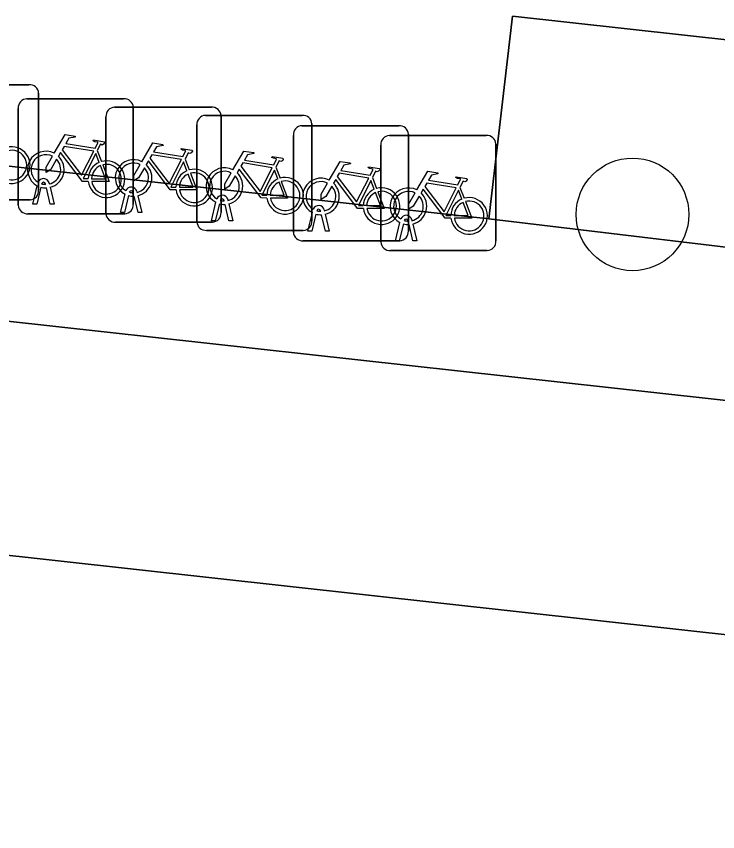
# Model space of a CAD drawing. Extents: x 162026 to 163502, y 387295 to 388169.
# Drawn here: x 162399.63 to 162405.72, y 387532.77 to 387539.85 of the extents above; entities that cross this region are included whole.
import ezdxf

# ---------------------------------------------------------------- set-up
doc = ezdxf.new("R2010")
doc.units = 0
for name, color, linetype in [('IMGEO_Boom', 7, 'Continuous'), ('IMGEO_Fietsenrek', 7, 'Continuous'), ('IMGEO_Groenvoorziening', 7, 'Continuous'), ('IMGEO_Rijbaan_lokaal_gesloten', 7, 'Continuous'), ('IMGEO_Rijbaan_lokaal_open', 7, 'Continuous'), ('IMGEO_Voetpad_open', 7, 'Continuous')]:
    doc.layers.add(name, color=color, linetype=linetype)

msp = doc.modelspace()

# ---------------------------------------------------------------- linework, layer by layer
at = {"layer": 'IMGEO_Boom'}
msp.add_circle((162404.983, 387538.129), 0.4892, dxfattribs=at)
at = {"layer": 'IMGEO_Fietsenrek'}
for p, q in [((162398.9009, 387539.2555), (162399.7418, 387539.2555)), ((162399.7418, 387539.2555), (162398.9009, 387539.2555)), ((162399.8255, 387539.1811), (162399.8255, 387538.3402)), ((162399.8255, 387538.3402), (162399.8255, 387539.1811)), ((162399.7229, 387539.1335), (162400.5638, 387539.1335)), ((162400.5638, 387539.1335), (162399.7229, 387539.1335)), ((162399.6485, 387538.2089), (162399.6485, 387539.0498)), ((162399.6485, 387539.0498), (162399.6485, 387538.2089)), ((162400.4849, 387539.0605), (162401.3258, 387539.0605)), ((162401.3258, 387539.0605), (162400.4849, 387539.0605)), ((162400.6475, 387539.0591), (162400.6475, 387538.2182)), ((162400.6475, 387538.2182), (162400.6475, 387539.0591)), ((162400.4105, 387538.1359), (162400.4105, 387538.9768)), ((162400.4105, 387538.9768), (162400.4105, 387538.1359)), ((162401.2739, 387538.9895), (162402.1148, 387538.9895)), ((162402.1148, 387538.9895), (162401.2739, 387538.9895)), ((162401.4095, 387538.9861), (162401.4095, 387538.1452)), ((162401.4095, 387538.1452), (162401.4095, 387538.9861)), ((162401.1995, 387538.0649), (162401.1995, 387538.9058)), ((162401.1995, 387538.9058), (162401.1995, 387538.0649)), ((162402.1119, 387538.8995), (162402.9528, 387538.8995)), ((162402.9528, 387538.8995), (162402.1119, 387538.8995)), ((162402.1985, 387538.9151), (162402.1985, 387538.0742)), ((162402.1985, 387538.0742), (162402.1985, 387538.9151)), ((162402.0375, 387537.9749), (162402.0375, 387538.8158)), ((162402.0375, 387538.8158), (162402.0375, 387537.9749)), ((162402.8719, 387538.8145), (162403.7128, 387538.8145)), ((162403.7128, 387538.8145), (162402.8719, 387538.8145)), ((162403.0365, 387538.8251), (162403.0365, 387537.9842)), ((162403.0365, 387537.9842), (162403.0365, 387538.8251)), ((162402.7975, 387537.8899), (162402.7975, 387538.7308)), ((162402.7975, 387538.7308), (162402.7975, 387537.8899)), ((162403.7965, 387538.7401), (162403.7965, 387537.8992)), ((162403.7965, 387537.8992), (162403.7965, 387538.7401)), ((162400.3352, 387538.6832), (162400.3715, 387538.588)), ((162401.0972, 387538.6102), (162401.1335, 387538.515)), ((162401.8862, 387538.5392), (162401.9225, 387538.444)), ((162402.7242, 387538.4492), (162402.7605, 387538.354)), ((162399.7755, 387538.2183), (162399.8138, 387538.3783)), ((162399.8442, 387538.3661), (162399.8089, 387538.2183)), ((162399.8859, 387538.3899), (162399.8849, 387538.3942)), ((162399.927, 387538.2183), (162399.8931, 387538.36)), ((162399.9166, 387538.4014), (162399.9184, 387538.3935)), ((162399.9254, 387538.3643), (162399.9604, 387538.2183)), ((162403.4842, 387538.3642), (162403.5205, 387538.269)), ((162400.5375, 387538.1453), (162400.5758, 387538.3053)), ((162400.6062, 387538.2931), (162400.5709, 387538.1453)), ((162400.6479, 387538.3169), (162400.6469, 387538.3212)), ((162400.689, 387538.1453), (162400.6551, 387538.287)), ((162400.6786, 387538.3284), (162400.6804, 387538.3205)), ((162400.6874, 387538.2913), (162400.7224, 387538.1453)), ((162399.7511, 387538.2565), (162398.9102, 387538.2565)), ((162398.9102, 387538.2565), (162399.7511, 387538.2565)), ((162399.8089, 387538.2183), (162399.7755, 387538.2183)), ((162399.9604, 387538.2183), (162399.927, 387538.2183)), ((162401.3265, 387538.0743), (162401.3648, 387538.2343)), ((162401.3952, 387538.2221), (162401.3599, 387538.0743)), ((162401.4369, 387538.2459), (162401.4359, 387538.2502)), ((162401.478, 387538.0743), (162401.4441, 387538.216)), ((162401.4676, 387538.2574), (162401.4694, 387538.2495)), ((162401.4764, 387538.2203), (162401.5114, 387538.0743)), ((162400.5709, 387538.1453), (162400.5375, 387538.1453)), ((162400.7224, 387538.1453), (162400.689, 387538.1453)), ((162402.1645, 387537.9843), (162402.2028, 387538.1443)), ((162402.2749, 387538.1559), (162402.2739, 387538.1602)), ((162402.3056, 387538.1674), (162402.3074, 387538.1595)), ((162400.5731, 387538.1345), (162399.7322, 387538.1345)), ((162399.7322, 387538.1345), (162400.5731, 387538.1345)), ((162401.3599, 387538.0743), (162401.3265, 387538.0743)), ((162401.5114, 387538.0743), (162401.478, 387538.0743)), ((162402.2332, 387538.1321), (162402.1979, 387537.9843)), ((162402.316, 387537.9843), (162402.2821, 387538.126)), ((162402.3144, 387538.1303), (162402.3494, 387537.9843)), ((162403.0349, 387538.0709), (162403.0339, 387538.0752)), ((162403.0656, 387538.0824), (162403.0674, 387538.0745)), ((162401.3351, 387538.0615), (162400.4942, 387538.0615)), ((162400.4942, 387538.0615), (162401.3351, 387538.0615)), ((162402.9245, 387537.8993), (162402.9628, 387538.0593)), ((162402.9932, 387538.0471), (162402.9579, 387537.8993)), ((162403.076, 387537.8993), (162403.0421, 387538.041)), ((162403.0744, 387538.0453), (162403.1094, 387537.8993)), ((162402.1241, 387537.9905), (162401.2832, 387537.9905)), ((162401.2832, 387537.9905), (162402.1241, 387537.9905)), ((162402.1979, 387537.9843), (162402.1645, 387537.9843)), ((162402.3494, 387537.9843), (162402.316, 387537.9843)), ((162402.9621, 387537.9005), (162402.1212, 387537.9005)), ((162402.1212, 387537.9005), (162402.9621, 387537.9005)), ((162402.9579, 387537.8993), (162402.9245, 387537.8993)), ((162403.1094, 387537.8993), (162403.076, 387537.8993)), ((162403.7221, 387537.8155), (162402.8812, 387537.8155)), ((162402.8812, 387537.8155), (162403.7221, 387537.8155))]:
    msp.add_line(p, q, dxfattribs=at)
for points in [[(162399.9611, 387538.6602), (162400.0558, 387538.8237), (162400.142, 387538.8099), (162400.1437, 387538.8012), (162400.0876, 387538.7903), (162400.0614, 387538.745), (162400.3166, 387538.7042)], [(162400.3037, 387538.679), (162400.0469, 387538.72), (162400.0302, 387538.6912), (162400.1972, 387538.4709), (162400.3037, 387538.679)], [(162400.3166, 387538.7042), (162400.3416, 387538.753), (162400.3365, 387538.757), (162400.3133, 387538.7607), (162400.3006, 387538.7682), (162400.2996, 387538.7713), (162400.3018, 387538.7759), (162400.3966, 387538.7608), (162400.3989, 387538.7505), (162400.3895, 387538.7381), (162400.3771, 387538.7317), (162400.3626, 387538.7379), (162400.3352, 387538.6832)], [(162400.7231, 387538.5872), (162400.8178, 387538.7507), (162400.904, 387538.7369), (162400.9057, 387538.7282), (162400.8496, 387538.7173), (162400.8234, 387538.672), (162401.0786, 387538.6312)], [(162400.2568, 387538.4155), (162400.2071, 387538.4156), (162400.0164, 387538.6673), (162399.9974, 387538.6345)], [(162400.3517, 387538.581), (162400.3224, 387538.6578), (162400.213, 387538.4397), (162400.2557, 387538.4396)], [(162401.0657, 387538.606), (162400.8089, 387538.647), (162400.7922, 387538.6182), (162400.9592, 387538.3979), (162401.0657, 387538.606)], [(162401.0786, 387538.6312), (162401.1036, 387538.68), (162401.0985, 387538.684), (162401.0753, 387538.6877), (162401.0626, 387538.6952), (162401.0616, 387538.6983), (162401.0638, 387538.7029), (162401.1586, 387538.6878), (162401.1609, 387538.6775), (162401.1515, 387538.6651), (162401.1391, 387538.6587), (162401.1246, 387538.6649), (162401.0972, 387538.6102)], [(162401.5121, 387538.5162), (162401.6068, 387538.6797), (162401.693, 387538.6659), (162401.6947, 387538.6572), (162401.6386, 387538.6463), (162401.6124, 387538.601), (162401.8676, 387538.5602)], [(162399.9818, 387538.6077), (162399.9302, 387538.5185), (162399.8903, 387538.4925), (162399.8915, 387538.54), (162399.946, 387538.6342)], [(162401.0188, 387538.3425), (162400.9691, 387538.3426), (162400.7784, 387538.5943), (162400.7594, 387538.5615)], [(162401.1137, 387538.508), (162401.0844, 387538.5848), (162400.975, 387538.3667), (162401.0177, 387538.3666)], [(162401.8547, 387538.535), (162401.5979, 387538.576), (162401.5812, 387538.5472), (162401.7482, 387538.3269), (162401.8547, 387538.535)], [(162401.8676, 387538.5602), (162401.8926, 387538.609), (162401.8875, 387538.613), (162401.8643, 387538.6167), (162401.8516, 387538.6242), (162401.8506, 387538.6273), (162401.8528, 387538.6319), (162401.9476, 387538.6168), (162401.9499, 387538.6065), (162401.9405, 387538.5941), (162401.9281, 387538.5877), (162401.9136, 387538.5939), (162401.8862, 387538.5392)], [(162402.3501, 387538.4262), (162402.4448, 387538.5897), (162402.531, 387538.5759), (162402.5327, 387538.5672), (162402.4766, 387538.5563), (162402.4504, 387538.511), (162402.7056, 387538.4702)], [(162400.2857, 387538.4395), (162400.4056, 387538.4393), (162400.3624, 387538.5529)], [(162400.3822, 387538.5598), (162400.4372, 387538.4152), (162400.2871, 387538.4155)], [(162400.7438, 387538.5347), (162400.6922, 387538.4455), (162400.6523, 387538.4195), (162400.6535, 387538.467), (162400.708, 387538.5612)], [(162401.8078, 387538.2715), (162401.7581, 387538.2716), (162401.5674, 387538.5233), (162401.5484, 387538.4905)], [(162401.9027, 387538.437), (162401.8734, 387538.5138), (162401.764, 387538.2957), (162401.8067, 387538.2956)], [(162402.7056, 387538.4702), (162402.7306, 387538.519), (162402.7255, 387538.523), (162402.7023, 387538.5267), (162402.6896, 387538.5342), (162402.6886, 387538.5373), (162402.6908, 387538.5419), (162402.7856, 387538.5268), (162402.7879, 387538.5165), (162402.7785, 387538.5041), (162402.7661, 387538.4977), (162402.7516, 387538.5039), (162402.7242, 387538.4492)], [(162403.1101, 387538.3412), (162403.2048, 387538.5047), (162403.291, 387538.4909), (162403.2927, 387538.4822), (162403.2366, 387538.4713), (162403.2104, 387538.426), (162403.4656, 387538.3852)], [(162401.0477, 387538.3665), (162401.1676, 387538.3663), (162401.1244, 387538.4799)], [(162401.1442, 387538.4868), (162401.1992, 387538.3422), (162401.0491, 387538.3425)], [(162401.5328, 387538.4637), (162401.4812, 387538.3745), (162401.4413, 387538.3485), (162401.4425, 387538.396), (162401.497, 387538.4902)], [(162402.6458, 387538.1815), (162402.5961, 387538.1816), (162402.4054, 387538.4333), (162402.3864, 387538.4005)], [(162402.6927, 387538.445), (162402.4359, 387538.486), (162402.4192, 387538.4572), (162402.5862, 387538.2369), (162402.6927, 387538.445)], [(162403.4656, 387538.3852), (162403.4906, 387538.434), (162403.4855, 387538.438), (162403.4623, 387538.4417), (162403.4496, 387538.4492), (162403.4486, 387538.4523), (162403.4508, 387538.4569), (162403.5456, 387538.4418), (162403.5479, 387538.4315), (162403.5385, 387538.4191), (162403.5261, 387538.4127), (162403.5116, 387538.4189), (162403.4842, 387538.3642)], [(162401.8367, 387538.2955), (162401.9566, 387538.2953), (162401.9134, 387538.4089)], [(162401.9332, 387538.4158), (162401.9882, 387538.2712), (162401.8381, 387538.2715)], [(162402.3708, 387538.3737), (162402.3192, 387538.2845), (162402.2793, 387538.2585), (162402.2805, 387538.306), (162402.335, 387538.4002)], [(162402.7407, 387538.347), (162402.7114, 387538.4238), (162402.602, 387538.2057), (162402.6447, 387538.2056)], [(162403.4527, 387538.36), (162403.1959, 387538.401), (162403.1792, 387538.3722), (162403.3462, 387538.1519), (162403.4527, 387538.36)], [(162402.6747, 387538.2055), (162402.7946, 387538.2053), (162402.7514, 387538.3189)], [(162402.7712, 387538.3258), (162402.8262, 387538.1812), (162402.6761, 387538.1815)], [(162403.1308, 387538.2887), (162403.0792, 387538.1995), (162403.0393, 387538.1735), (162403.0405, 387538.221), (162403.095, 387538.3152)], [(162403.4058, 387538.0965), (162403.3561, 387538.0966), (162403.1654, 387538.3483), (162403.1464, 387538.3155)], [(162403.5007, 387538.262), (162403.4714, 387538.3388), (162403.362, 387538.1207), (162403.4047, 387538.1206)], [(162403.4347, 387538.1205), (162403.5546, 387538.1203), (162403.5114, 387538.2339)], [(162403.5312, 387538.2408), (162403.5862, 387538.0962), (162403.4361, 387538.0965)]]:
    msp.add_lwpolyline(points, dxfattribs=at)
for centre, radius, start, end in [((162399.7476, 387539.1778), 0.0779, 2.4484, 94.28452), ((162399.7476, 387539.1778), 0.0779, 2.4484, 94.28452), ((162399.7262, 387539.0556), 0.0779, 92.4484, 184.28452), ((162399.7262, 387539.0556), 0.0779, 92.4484, 184.28452), ((162400.5696, 387539.0558), 0.0779, 2.4484, 94.28452), ((162400.5696, 387539.0558), 0.0779, 2.4484, 94.28452), ((162400.4882, 387538.9826), 0.0779, 92.4484, 184.28452), ((162400.4882, 387538.9826), 0.0779, 92.4484, 184.28452), ((162401.3316, 387538.9828), 0.0779, 2.4484, 94.28452), ((162401.3316, 387538.9828), 0.0779, 2.4484, 94.28452), ((162401.2772, 387538.9116), 0.0779, 92.4484, 184.28452), ((162401.2772, 387538.9116), 0.0779, 92.4484, 184.28452), ((162402.1206, 387538.9118), 0.0779, 2.4484, 94.28452), ((162402.1206, 387538.9118), 0.0779, 2.4484, 94.28452), ((162402.1152, 387538.8216), 0.0779, 92.4484, 184.28452), ((162402.1152, 387538.8216), 0.0779, 92.4484, 184.28452), ((162402.9586, 387538.8218), 0.0779, 2.4484, 94.28452), ((162402.9586, 387538.8218), 0.0779, 2.4484, 94.28452), ((162402.8752, 387538.7366), 0.0779, 92.4484, 184.28452), ((162402.8752, 387538.7366), 0.0779, 92.4484, 184.28452), ((162403.7186, 387538.7368), 0.0779, 2.4484, 94.28452), ((162403.7186, 387538.7368), 0.0779, 2.4484, 94.28452), ((162399.5927, 387538.5569), 0.159, 187.0065, 105.77075), ((162399.5927, 387538.5569), 0.129, 188.67146, 104.58832), ((162399.8881, 387538.5189), 0.159, 62.67661, 242.13685), ((162399.8881, 387538.5189), 0.129, 63.31916, 238.90302), ((162399.8881, 387538.5189), 0.129, 283.60429, 43.43025), ((162399.8881, 387538.5189), 0.159, 283.5766, 46.60424), ((162400.4147, 387538.4349), 0.159, 113.3408, 178.32165), ((162400.4147, 387538.4349), 0.159, 187.0065, 105.77075), ((162400.6501, 387538.4459), 0.159, 62.67661, 242.13685), ((162400.6501, 387538.4459), 0.129, 63.31916, 238.90302), ((162400.4147, 387538.4349), 0.129, 113.92302, 177.95563), ((162400.4147, 387538.4349), 0.129, 188.67146, 104.58832), ((162400.6501, 387538.4459), 0.129, 283.60429, 43.43025), ((162400.6501, 387538.4459), 0.159, 283.5766, 46.60424), ((162401.1767, 387538.3619), 0.159, 113.3408, 178.32165), ((162401.1767, 387538.3619), 0.159, 187.0065, 105.77075), ((162401.4391, 387538.3749), 0.159, 62.67661, 242.13685), ((162401.4391, 387538.3749), 0.129, 63.31916, 238.90302), ((162399.8679, 387538.3903), 0.0499, 12.8025, 158.69338), ((162401.1767, 387538.3619), 0.129, 113.92302, 177.95563), ((162401.1767, 387538.3619), 0.129, 188.67146, 104.58832), ((162401.4391, 387538.3749), 0.129, 283.60429, 43.43025), ((162401.4391, 387538.3749), 0.159, 283.5766, 46.60424), ((162401.9657, 387538.2909), 0.159, 113.3408, 178.32165), ((162401.9657, 387538.2909), 0.159, 187.0065, 105.77075), ((162402.2771, 387538.2849), 0.159, 62.67661, 242.13685), ((162399.8881, 387538.5189), 0.159, 253.99666, 271.78671), ((162399.8679, 387538.3903), 0.0174, 12.8025, 163.45023), ((162399.8881, 387538.5189), 0.129, 253.41502, 269.02044), ((162400.6299, 387538.3173), 0.0499, 12.8025, 158.69338), ((162401.9657, 387538.2909), 0.129, 113.92302, 177.95563), ((162401.9657, 387538.2909), 0.129, 188.67146, 104.58832), ((162402.2771, 387538.2849), 0.129, 63.31916, 238.90302), ((162402.2771, 387538.2849), 0.129, 283.60429, 43.43025), ((162402.2771, 387538.2849), 0.159, 283.5766, 46.60424), ((162402.8037, 387538.2009), 0.159, 187.0065, 105.77075), ((162403.0371, 387538.1999), 0.159, 62.67661, 242.13685), ((162399.7478, 387538.3344), 0.0779, 272.4484, 4.28452), ((162399.7478, 387538.3344), 0.0779, 272.4484, 4.28452), ((162400.6501, 387538.4459), 0.159, 253.99666, 271.78671), ((162400.6299, 387538.3173), 0.0174, 12.8025, 163.45023), ((162400.6501, 387538.4459), 0.129, 253.41502, 269.02044), ((162401.4189, 387538.2463), 0.0499, 12.8025, 158.69338), ((162402.8037, 387538.2009), 0.159, 113.3408, 178.32165), ((162402.8037, 387538.2009), 0.129, 113.92302, 177.95563), ((162402.8037, 387538.2009), 0.129, 188.67146, 104.58832), ((162403.0371, 387538.1999), 0.129, 63.31916, 238.90302), ((162403.0371, 387538.1999), 0.129, 283.60429, 43.43025), ((162403.0371, 387538.1999), 0.159, 283.5766, 46.60424), ((162400.5698, 387538.2124), 0.0779, 272.4484, 4.28452), ((162400.5698, 387538.2124), 0.0779, 272.4484, 4.28452), ((162401.4391, 387538.3749), 0.159, 253.99666, 271.78671), ((162401.4189, 387538.2463), 0.0174, 12.8025, 163.45023), ((162401.4391, 387538.3749), 0.129, 253.41502, 269.02044), ((162403.5637, 387538.1159), 0.159, 113.3408, 178.32165), ((162403.5637, 387538.1159), 0.159, 187.0065, 105.77075), ((162403.5637, 387538.1159), 0.129, 113.92302, 177.95563), ((162403.5637, 387538.1159), 0.129, 188.67146, 104.58832), ((162399.7264, 387538.2122), 0.0779, 182.4484, 274.28452), ((162399.7264, 387538.2122), 0.0779, 182.4484, 274.28452), ((162401.3318, 387538.1394), 0.0779, 272.4484, 4.28452), ((162401.3318, 387538.1394), 0.0779, 272.4484, 4.28452), ((162402.2569, 387538.1563), 0.0499, 12.8025, 158.69338), ((162402.2569, 387538.1563), 0.0174, 12.8025, 163.45023), ((162402.2771, 387538.2849), 0.129, 253.41502, 269.02044), ((162400.4884, 387538.1392), 0.0779, 182.4484, 274.28452), ((162400.4884, 387538.1392), 0.0779, 182.4484, 274.28452), ((162402.1208, 387538.0684), 0.0779, 272.4484, 4.28452), ((162402.1208, 387538.0684), 0.0779, 272.4484, 4.28452), ((162402.2771, 387538.2849), 0.159, 253.99666, 271.78671), ((162403.0169, 387538.0713), 0.0499, 12.8025, 158.69338), ((162403.0169, 387538.0713), 0.0174, 12.8025, 163.45023), ((162403.0371, 387538.1999), 0.129, 253.41502, 269.02044), ((162401.2774, 387538.0682), 0.0779, 182.4484, 274.28452), ((162401.2774, 387538.0682), 0.0779, 182.4484, 274.28452), ((162403.0371, 387538.1999), 0.159, 253.99666, 271.78671), ((162402.1154, 387537.9782), 0.0779, 182.4484, 274.28452), ((162402.1154, 387537.9782), 0.0779, 182.4484, 274.28452), ((162402.9588, 387537.9784), 0.0779, 272.4484, 4.28452), ((162402.9588, 387537.9784), 0.0779, 272.4484, 4.28452), ((162402.8754, 387537.8932), 0.0779, 182.4484, 274.28452), ((162402.8754, 387537.8932), 0.0779, 182.4484, 274.28452), ((162403.7188, 387537.8934), 0.0779, 272.4484, 4.28452), ((162403.7188, 387537.8934), 0.0779, 272.4484, 4.28452)]:
    msp.add_arc(centre, radius, start, end, dxfattribs=at)
at = {"layer": 'IMGEO_Groenvoorziening'}
msp.add_lwpolyline([(162406.903, 387539.525), (162403.94, 387539.85), (162403.736, 387538.092), (162406.736, 387537.732)], close=True, dxfattribs=at)
msp.add_lwpolyline([(162406.736, 387537.732), (162403.736, 387538.092), (162393.897, 387539.171), (162393.751, 387537.847), (162394.453, 387537.768), (162396.203, 387537.574), (162396.843, 387537.503), (162398.662, 387537.3), (162417.023, 387535.273), (162418.788, 387535.089)], dxfattribs=at)
at = {"layer": 'IMGEO_Rijbaan_lokaal_gesloten'}
msp.add_lwpolyline([(162418.788, 387535.089), (162417.023, 387535.273), (162398.662, 387537.3), (162396.843, 387537.503), (162396.643, 387535.49), (162417.998, 387533.128), (162421.882, 387532.949), (162425.062, 387533.218), (162426.046, 387533.32)], dxfattribs=at)
at = {"layer": 'IMGEO_Rijbaan_lokaal_open'}
msp.add_lwpolyline([(162426.046, 387533.32), (162425.062, 387533.218), (162421.882, 387532.949), (162417.998, 387533.128), (162396.643, 387535.49), (162396.843, 387537.503), (162396.203, 387537.574), (162395.516, 387530.616), (162395.884, 387530.577), (162395.935, 387530.565), (162395.985, 387530.553), (162396.072, 387530.528), (162396.158, 387530.499), (162396.163, 387530.547), (162396.363, 387532.584), (162413.757, 387530.641), (162419.072, 387530.115)], dxfattribs=at)
at = {"layer": 'IMGEO_Voetpad_open'}
msp.add_lwpolyline([(162389.494, 387538.324), (162393.751, 387537.847), (162393.897, 387539.171), (162403.736, 387538.092), (162403.94, 387539.85), (162406.903, 387539.525), (162406.736, 387537.732), (162418.045, 387536.484)], dxfattribs=at)

doc.saveas('drawing.dxf')
